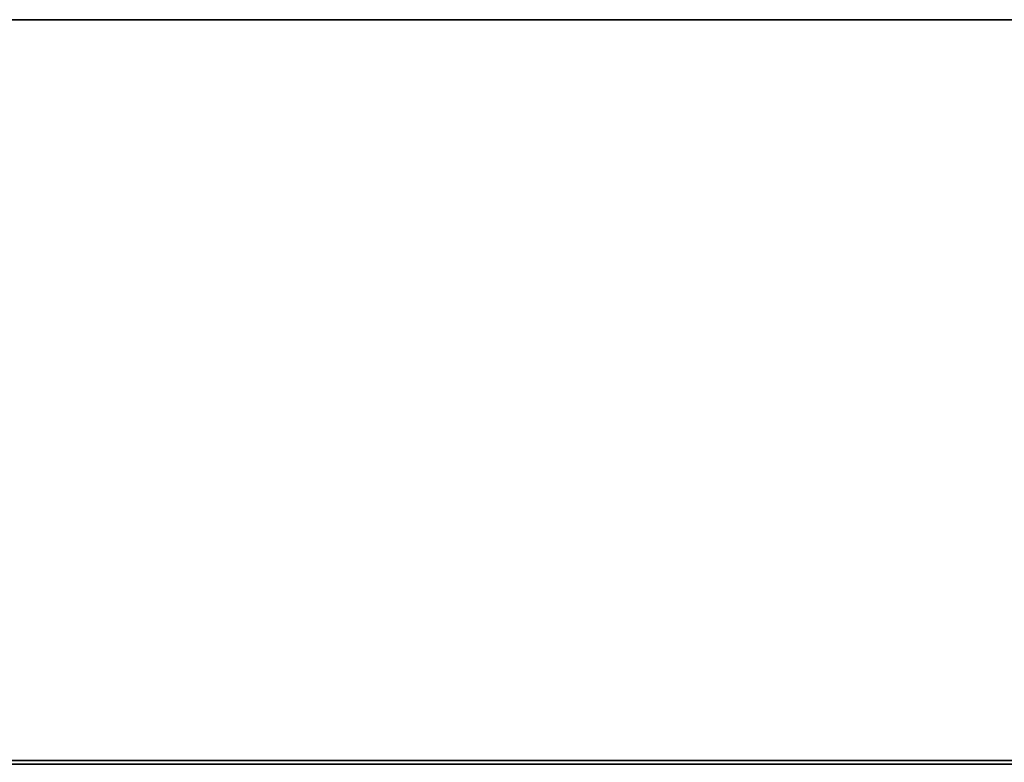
# Model space of a CAD drawing. Header units: millimetres. Extents: x -20851 to -17632, y 368 to 3070.
# Tile 485 of 656: x -19555 to -19289, y 2869 to 3070. Entities that reach past the tile are written whole.
import ezdxf

# ---------------------------------------------------------------- set-up
doc = ezdxf.new("R2010")
doc.units = ezdxf.units.MM
doc.layers.add('A-WALL', color=113, linetype='Continuous', lineweight=25)

msp = doc.modelspace()

# ---------------------------------------------------------------- meshes
at = {"layer": 'A-WALL'}
mesh = msp.add_polyface(dxfattribs=at)
corners = [(-17632.09, 3069.53, -512.42), (-17632.09, 2869.53, -512.42), (-20615.54, 2869.53, -512.42), (-20616.54, 2869.53, -512.42), (-20616.54, 3069.53, -512.42), (-20615.54, 3069.53, -512.42)]
mesh.append_faces([[corners[k] for k in face] for face in [(2, 3, 4, 5), (5, 0, 1, 2)]], dxfattribs={"vtx3": -1})
mesh = msp.add_polyface(dxfattribs=at)
corners = [(-20615.54, 3069.53, -512.42), (-20615.54, 3069.53, 2500), (-17632.09, 3069.53, 2500), (-17632.09, 3069.53, -512.42)]
mesh.append_faces([[corners[k] for k in face] for face in [(2, 3, 0, 1)]])
mesh = msp.add_polyface(dxfattribs=at)
corners = [(-20615.54, 2868.53, 2500), (-17632.09, 2868.53, 2500), (-17632.09, 3069.53, 2500), (-20615.54, 3069.53, 2500)]
mesh.append_faces([[corners[k] for k in face] for face in [(0, 1, 2, 3)]])
mesh = msp.add_polyface(dxfattribs=at)
corners = [(-17632.09, 2869.53, -512.42), (-17632.09, 2868.53, -512.42), (-20615.54, 2868.53, -512.42), (-20615.54, 2869.53, -512.42)]
mesh.append_faces([[corners[k] for k in face] for face in [(1, 2, 3, 0)]])

doc.saveas('drawing.dxf')
